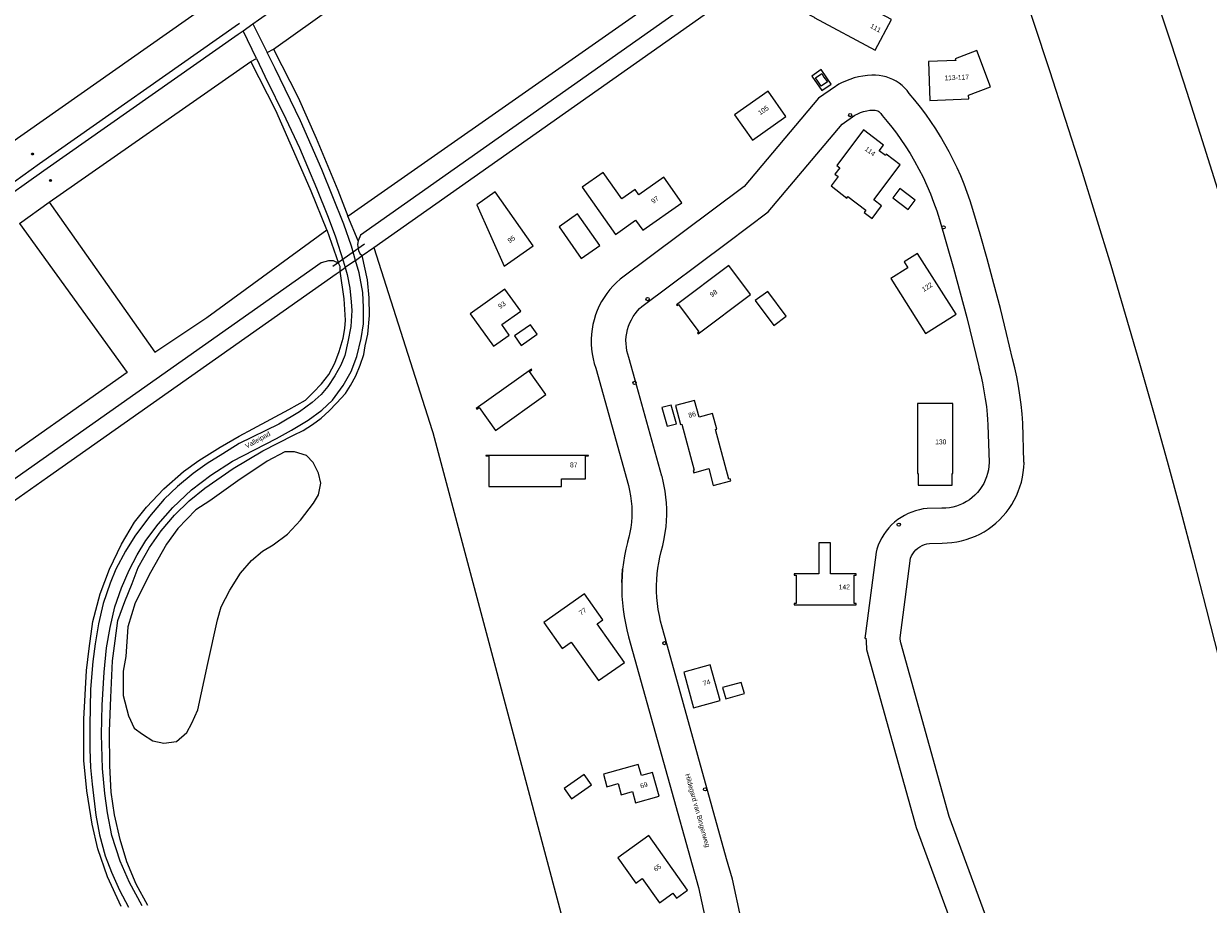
# Model space of a CAD drawing. Header units: metres. Extents: x 138165 to 154469, y 480134 to 494189.
# Tile 968 of 1056: x 151193 to 151499, y 482390 to 482617. Entities that reach past the tile are written whole.
import ezdxf

# ---------------------------------------------------------------- set-up
doc = ezdxf.new("R2010")
doc.units = ezdxf.units.M
doc.header["$LTSCALE"] = 0.001
doc.header["$MEASUREMENT"] = 0
for name, color, linetype, lineweight in [('Level 5', 7, 'Continuous', 0), ('TOP-L-duiker', 7, 'Continuous', 0), ('TOP-L-topo objecten punt', 7, 'Continuous', 0), ('TOP-L-topo objecten vlak', 7, 'Continuous', 0), ('TOP-T-topo huisnummering naamgeving', 7, 'Continuous', 0)]:
    doc.layers.add(name, color=color, linetype=linetype, lineweight=lineweight)
doc.styles.add('Style-INTL_ISO', font='INTL_ISO.shx')

# ---------------------------------------------------------------- blocks, each defined once
blk = doc.blocks.new('24')
at = {"layer": 'TOP-L-topo objecten punt', "color": 7, "linetype": 'Continuous', "lineweight": 0}
for radius in [0.025, 0.0182, 0.0115, 0.005]:
    blk.add_circle((0, 0), radius, dxfattribs=at)
blk = doc.blocks.new('*U13')
at = {"layer": 'Level 5', "color": 7, "linetype": 'Continuous', "lineweight": 0}
blk.add_circle((0, 0), 0.0415, dxfattribs=at)
blk = doc.blocks.new('150')
at = {"layer": 'Level 5', "color": 7, "linetype": 'Continuous', "lineweight": 0}
blk.add_blockref('*U13', (0, 0), dxfattribs=at)

msp = doc.modelspace()

# ---------------------------------------------------------------- linework, layer by layer
at = {"layer": 'TOP-L-duiker', "flags": 128}
msp.add_lwpolyline([(151272.6, 482554.51), (151280.78, 482560.22)], dxfattribs=at)
at = {"layer": 'TOP-L-topo objecten vlak', "flags": 128}
for points in [[(151251.92, 482617), (151253.34, 482618.08), (151368.33, 482698.72), (151381.23, 482707.89), (151558.01, 482832.24), (151748.61, 482966.17), (151753.79, 482969.8)], [(151785.49, 482919.95), (151781.51, 482917.29), (151779.81, 482914.73), (151279.67, 482562.46), (151279.07, 482561.03)], [(151257.23, 482610.5), (151375.01, 482694.34)], [(151276.46, 482567.37), (151402.68, 482655.72), (151375.01, 482694.34)], [(151501.09, 482574.29), (151497.2, 482586.82), (151493.22, 482599.33), (151489.18, 482611.82), (151485.06, 482624.28), (151480.88, 482636.72), (151476.61, 482649.14), (151472.28, 482661.53), (151467.87, 482673.89), (151463.39, 482686.23)], [(151283.15, 482559.33), (151436.3, 482667.15)], [(151436.3, 482667.15), (151440.72, 482654.76), (151445.08, 482642.34), (151449.35, 482629.9), (151453.55, 482617.43), (151457.68, 482604.94), (151461.73, 482592.42), (151465.71, 482579.88), (151469.62, 482567.31), (151473.45, 482554.73), (151477.2, 482542.11), (151480.88, 482529.48), (151484.48, 482516.83), (151488.01, 482504.15), (151491.46, 482491.46), (151494.84, 482478.74), (151498.14, 482466), (151501.37, 482453.25)], [(151398.39, 482627.93), (151394.23, 482620.15), (151396.87, 482618.73), (151396.85, 482618.68), (151412.62, 482610.25), (151416.83, 482618.14), (151401.06, 482626.57), (151401.03, 482626.52), (151398.39, 482627.93)], [(151243.39, 482624.21), (151188.76, 482585.83)], [(151248.48, 482617.11), (151247.35, 482616.32), (151196.77, 482580.85), (151183.78, 482571.62), (151079.18, 482498.06), (151066.37, 482488.99)], [(151067.46, 482487.41), (151080.4, 482496.47), (151184.99, 482570.03), (151197.89, 482579.19), (151248.1, 482614.4), (151249.43, 482615.25)], [(151249.43, 482615.25), (151251.92, 482617)], [(151252.84, 482608.12), (151249.43, 482615.25)], [(151251.92, 482617), (151255.64, 482609.64)], [(151255.64, 482609.64), (151257.23, 482610.5)], [(151278.43, 482555.98), (151277.38, 482559.67), (151275.43, 482565.31), (151269.76, 482579.42), (151264.2, 482591.97), (151257.71, 482605.53), (151255.64, 482609.64)], [(151257.23, 482610.5), (151263.63, 482598.01), (151268.29, 482587.55), (151273.89, 482574.08), (151276.46, 482567.37)], [(151426.75, 482597.28), (151436.79, 482597.67), (151436.76, 482598.63), (151442.42, 482600.74), (151438.92, 482610.11), (151433.26, 482608), (151433.43, 482607.55), (151426.36, 482607.27), (151426.75, 482597.28)], [(151199.34, 482570.97), (151251.4, 482607.33)], [(151251.4, 482607.33), (151252.84, 482608.12)], [(151271.03, 482563.84), (151266.94, 482573.83), (151263.09, 482582.74), (151257.83, 482594.67), (151251.4, 482607.33)], [(151252.84, 482608.12), (151255.03, 482603.55), (151260.39, 482592.48), (151263.93, 482585.01), (151266.03, 482580.08), (151268.36, 482574.6), (151271.35, 482567.14), (151273.26, 482562.09), (151275.2, 482555.87), (151275.74, 482554.1)], [(151502.89, 482219.17), (151431.78, 482412.42), (151419.28, 482457.29), (151419.12, 482458.24), (151419.05, 482458.52), (151420.35, 482468.42), (151421.75, 482479.08), (151422.01, 482479.68), (151422.34, 482480.25), (151422.72, 482480.78), (151423.17, 482481.26), (151423.66, 482481.69), (151424.19, 482482.07), (151424.77, 482482.39), (151425.37, 482482.64), (151425.99, 482482.83), (151426.62, 482482.94), (151429.92, 482482.99), (151431.19, 482483.03), (151432.44, 482483.14), (151433.69, 482483.32), (151434.93, 482483.58), (151436.15, 482483.91), (151437.34, 482484.32), (151438.51, 482484.79), (151439.65, 482485.34), (151440.76, 482485.95), (151441.82, 482486.63), (151442.85, 482487.37), (151443.83, 482488.17), (151444.75, 482489.03), (151445.63, 482489.94), (151446.45, 482490.9), (151447.21, 482491.91), (151447.9, 482492.96), (151448.54, 482494.06), (151449.1, 482495.19), (151449.6, 482496.35), (151450.03, 482497.54), (151450.38, 482498.75), (151450.67, 482499.98), (151450.88, 482501.23), (151451.01, 482502.48), (151451.07, 482503.74), (151451.06, 482503.96), (151450.73, 482513.95), (151450.57, 482516.36), (151450.34, 482518.76), (151450.03, 482521.15), (151449.66, 482523.53), (151449.21, 482525.9), (151448.7, 482528.26), (151448.11, 482530.6), (151446.58, 482537.06), (151444.98, 482543.51), (151443.3, 482549.94), (151441.55, 482556.35), (151439.73, 482562.74), (151437.83, 482569.11), (151437.15, 482571.31), (151436.4, 482573.48), (151435.59, 482575.64), (151434.72, 482577.77), (151433.78, 482579.88), (151432.79, 482581.96), (151431.74, 482584.01), (151430.64, 482586.01), (151429.49, 482587.98), (151428.28, 482589.92), (151427.01, 482591.83), (151425.7, 482593.69), (151424.33, 482595.52), (151422.91, 482597.31), (151421.43, 482599.06), (151420.87, 482599.8), (151420.24, 482600.49), (151419.56, 482601.13), (151418.82, 482601.71), (151418.04, 482602.22), (151417.22, 482602.66), (151416.37, 482603.04), (151415.48, 482603.34), (151414.58, 482603.56), (151413.65, 482603.71), (151412.72, 482603.77), (151411.79, 482603.76), (151410.62, 482603.7), (151409.46, 482603.56), (151408.31, 482603.34), (151407.18, 482603.06), (151406.06, 482602.7), (151404.97, 482602.27), (151403.91, 482601.78), (151403.25, 482601.43), (151402.6, 482601.05), (151402.35, 482600.89), (151397.99, 482597.81), (151378.78, 482575.07), (151346.75, 482551.09), (151345.81, 482550.25), (151344.93, 482549.37), (151344.09, 482548.42), (151343.32, 482547.43), (151342.61, 482546.4), (151341.96, 482545.32), (151341.37, 482544.21), (151340.86, 482543.07), (151340.41, 482541.89), (151340.03, 482540.67), (151339.73, 482539.43), (151339.5, 482538.18), (151339.35, 482536.91), (151339.28, 482535.63), (151339.28, 482534.36), (151339.37, 482533.08), (151339.53, 482531.82), (151339.77, 482530.57), (151340.08, 482529.33), (151340.47, 482528.11), (151348.9, 482497.87), (151349.21, 482496.55), (151349.46, 482495.2), (151349.65, 482493.85), (151349.76, 482492.49), (151349.8, 482491.12), (151349.77, 482489.76), (151349.68, 482488.39), (151349.51, 482487.04), (151349.3, 482485.77), (151349.02, 482484.52), (151348.68, 482483.28), (151348.64, 482483.12), (151348.23, 482481.43), (151347.89, 482479.72), (151347.62, 482478.01), (151347.41, 482476.28)], [(151401.3, 482601.48), (151398.64, 482605.28), (151396.27, 482603.55), (151398.82, 482599.79), (151401.3, 482601.48)], [(151398.83, 482604.17), (151399.39, 482603.23), (151400.32, 482602.08), (151398.67, 482600.92), (151397.83, 482602.21), (151397.21, 482603.09), (151398.83, 482604.17)], [(151376.3, 482593.58), (151380.91, 482587.04), (151389.58, 482593.15), (151384.97, 482599.69), (151376.3, 482593.58)], [(151382.23, 482366.31), (151375.74, 482396.25), (151374.27, 482401.55), (151359.42, 482454.85), (151357.62, 482461.31), (151357.22, 482462.81), (151356.89, 482464.32), (151356.61, 482465.85), (151356.4, 482467.39), (151356.26, 482468.94), (151356.18, 482470.49), (151356.17, 482472.05), (151356.22, 482473.6), (151356.33, 482475.06), (151356.5, 482476.5), (151356.72, 482477.94), (151357, 482479.38), (151357.33, 482480.79), (151357.77, 482482.42), (151358.13, 482484.06), (151358.42, 482485.72), (151358.61, 482487.24), (151358.74, 482488.77), (151358.8, 482490.3), (151358.79, 482491.83), (151358.72, 482493.36), (151358.59, 482494.89), (151358.39, 482496.41), (151358.16, 482497.69), (151357.9, 482498.96), (151357.58, 482500.22), (151357.57, 482500.27), (151350.66, 482525.06), (151349.05, 482530.87), (151348.75, 482531.74), (151348.53, 482532.63), (151348.37, 482533.54), (151348.29, 482534.46), (151348.27, 482535.38), (151348.33, 482536.29), (151348.46, 482537.2), (151348.66, 482538.1), (151348.93, 482538.98), (151349.26, 482539.84), (151349.66, 482540.66), (151350.13, 482541.46), (151350.65, 482542.21), (151351.23, 482542.93), (151351.78, 482543.51), (151352.37, 482544.05), (151374.46, 482560.59), (151385, 482568.48), (151404.12, 482591.12), (151407.41, 482593.44), (151408.13, 482593.83), (151408.88, 482594.15), (151409.65, 482594.4), (151410.44, 482594.59), (151411.25, 482594.71), (151412.06, 482594.77), (151412.26, 482594.78), (151412.62, 482594.77), (151412.97, 482594.7), (151413.3, 482594.56), (151413.6, 482594.38), (151413.87, 482594.14), (151414.09, 482593.86), (151414.47, 482593.36), (151415.73, 482591.86), (151416.96, 482590.34), (151418.14, 482588.78), (151419.28, 482587.19), (151420.37, 482585.57), (151421.63, 482583.59), (151422.81, 482581.58), (151423.93, 482579.52), (151424.99, 482577.43), (151425.97, 482575.31), (151426.89, 482573.16), (151427.73, 482570.98), (151428.51, 482568.77), (151429.21, 482566.53), (151429.22, 482566.51), (151431.09, 482560.22), (151432.89, 482553.92), (151434.61, 482547.59), (151436.27, 482541.25), (151437.85, 482534.88), (151439.36, 482528.5), (151439.39, 482528.35), (151439.9, 482526.35), (151440.34, 482524.34), (151440.73, 482522.31), (151441.07, 482520.27), (151441.34, 482518.22), (151441.55, 482516.17), (151441.66, 482514.87), (151441.74, 482513.56), (151442.07, 482503.78), (151442.01, 482502.85), (151441.87, 482501.92), (151441.67, 482501), (151441.4, 482500.11), (151441.06, 482499.23), (151440.65, 482498.39), (151440.18, 482497.58), (151439.64, 482496.81), (151439.05, 482496.08), (151438.4, 482495.41), (151437.71, 482494.78), (151436.96, 482494.21), (151436.18, 482493.7), (151435.35, 482493.25), (151434.5, 482492.87), (151433.62, 482492.55), (151432.71, 482492.3), (151431.79, 482492.13), (151430.86, 482492.02), (151429.92, 482491.99), (151429.83, 482491.99), (151426.08, 482491.94), (151425.06, 482491.81), (151424.05, 482491.62), (151423.05, 482491.35), (151422.08, 482491.02), (151421.13, 482490.62), (151420.21, 482490.16), (151419.32, 482489.64), (151418.47, 482489.06), (151417.66, 482488.42), (151416.88, 482487.7), (151416.15, 482486.93), (151415.48, 482486.12), (151414.86, 482485.26), (151414.31, 482484.35), (151413.82, 482483.41), (151413.4, 482482.44), (151413.05, 482481.44), (151412.88, 482480.68), (151412.61, 482478.66), (151410.13, 482459.71), (151409.98, 482458.5), (151410.22, 482458.47), (151410.28, 482457.71), (151410.43, 482455.53), (151423.25, 482409.56), (151495.26, 482213.84)], [(151409.6, 482589.65), (151402.69, 482580.44), (151403.49, 482579.84), (151402.25, 482578.19), (151403.05, 482577.59), (151401.26, 482575.2), (151405.27, 482572.05), (151405.55, 482572.42), (151410.18, 482568.94), (151409.76, 482568.37), (151411.84, 482566.81), (151414.3, 482570.09), (151412.3, 482571.59), (151419.1, 482580.65), (151415.5, 482583.35), (151415.28, 482583.06), (151413.68, 482584.26), (151414.8, 482585.75), (151409.6, 482589.65)], [(151336.98, 482574.86), (151345.57, 482562.68), (151350.77, 482566.34), (151352.61, 482563.73), (151362.68, 482570.83), (151358.03, 482577.42), (151351.61, 482572.89), (151350.63, 482574.28), (151347.18, 482571.85), (151342.38, 482578.66), (151336.98, 482574.86)], [(151316.79, 482554.44), (151324.31, 482559.74), (151314.51, 482573.64), (151309.77, 482570.29), (151316.79, 482554.44)], [(151417.17, 482572.1), (151421.17, 482569.1), (151422.97, 482571.5), (151418.97, 482574.5), (151417.17, 482572.1)], [(151191.67, 482565.5), (151199.34, 482570.97)], [(151199.34, 482570.97), (151226.63, 482532.25), (151240.02, 482541.22), (151271.03, 482563.84)], [(151279.07, 482561.03), (151276.46, 482567.37)], [(151330.98, 482564.63), (151336.74, 482556.46), (151341.48, 482559.8), (151335.72, 482567.97), (151330.98, 482564.63)], [(151191.67, 482565.5), (151219.42, 482527.05), (151181.06, 482500), (151135.02, 482467.53), (151108.97, 482500), (151105.21, 482504.69)], [(151271.03, 482563.84), (151274.01, 482555.24)], [(151279.07, 482561.03), (151278.9, 482560.05), (151279.16, 482558.52), (151279.54, 482557.75), (151280.14, 482557.2)], [(151224.76, 482389.45), (151221.74, 482394.98), (151219.35, 482400.76), (151217.65, 482406.54), (151216.14, 482412.89), (151215.33, 482418.73), (151215.01, 482425.52), (151214.89, 482434.45), (151215.2, 482443.18), (151215.7, 482452.61), (151216.33, 482457.77), (151217.05, 482462.99), (151218.85, 482467.95), (151220.73, 482472.6), (151222.29, 482476.74), (151225.18, 482481.9), (151228.24, 482486.18), (151231.66, 482490.19), (151235.43, 482493.87), (151239.5, 482497.21), (151246.81, 482502.29), (151254.47, 482506.84), (151262.43, 482510.82), (151264.92, 482512.09), (151267.3, 482513.57), (151269.54, 482515.25), (151271.63, 482517.11), (151273.55, 482519.14), (151275.87, 482521.65), (151277.15, 482523.7), (151278.49, 482526.19), (151279.64, 482528.9), (151280.53, 482531.65), (151280.89, 482533.92), (151281.6, 482536.94), (151282, 482541.74), (151281.91, 482546.32), (151281.55, 482550.94), (151280.14, 482557.2)], [(151278.43, 482555.98), (151280.14, 482557.2)], [(151280.14, 482557.2), (151283.15, 482559.33)], [(151283.15, 482559.33), (151298.19, 482512.08), (151298.36, 482511.54), (151312.82, 482457.37), (151336.01, 482370.44), (151337.51, 482364.8), (151344.46, 482332.75), (151351.87, 482298.53), (151357.52, 482272.45), (151369.38, 482217.68), (151390.46, 482158.03), (151391.57, 482154.9), (151387.38, 482151.75), (151388.88, 482150.07)], [(151433.51, 482542.11), (151423.6, 482557.78), (151420.11, 482555.57), (151421.07, 482554.05), (151416.69, 482551.28), (151425.63, 482537.13), (151433.51, 482542.11)], [(151274.01, 482555.24), (151272.73, 482555.83), (151271.41, 482555.83), (151269.54, 482555.32), (151191.07, 482500), (151143.24, 482466.28), (151135.98, 482461.66), (151106.98, 482441.39)], [(151275.74, 482554.1), (151276.29, 482552.33), (151276.99, 482548.79), (151277.34, 482545.26), (151277.49, 482543.04), (151277.22, 482538.88), (151276.48, 482534.92), (151275.63, 482531.42), (151274.62, 482528.9), (151273.1, 482526.14), (151271.23, 482523.41), (151269.56, 482521.35), (151267.23, 482519.26), (151263.93, 482516.89), (151258.6, 482513.7), (151248.38, 482508.69), (151244.15, 482506.08), (151240.07, 482503.56), (151236.53, 482500.99), (151232.45, 482497.65), (151228.99, 482494.31), (151225.18, 482489.88), (151221.41, 482484.78), (151219.04, 482480.94), (151216.55, 482476.23), (151215.04, 482472.62), (151213.29, 482467.41), (151212.01, 482462.17), (151211.19, 482456.96), (151210.61, 482452.45), (151210.02, 482445.26), (151209.79, 482435.93), (151209.83, 482429.79), (151210.02, 482425.05), (151210.41, 482420.78), (151211.35, 482412.81), (151212.32, 482407.72), (151213.76, 482402.32), (151215.39, 482398.04), (151217.49, 482393.42), (151219.78, 482388.99)], [(151223.28, 482389.37), (151220.05, 482395.4), (151217.68, 482400.92), (151215.46, 482407.52), (151214.34, 482413.35), (151213.72, 482418.37), (151213.06, 482424.82), (151212.82, 482433.6), (151212.98, 482441.14), (151213.52, 482449.73), (151214.14, 482455.99), (151215.04, 482461.19), (151216.24, 482466.56), (151217.95, 482471.42), (151219.97, 482476.04), (151222.03, 482480), (151224.25, 482483.66), (151227.43, 482487.89), (151231.24, 482492.17), (151236.06, 482496.72), (151241.04, 482500.52), (151246.67, 482504.18), (151257.98, 482510.01), (151261.91, 482512.15), (151266.18, 482514.71), (151269.76, 482517.31), (151272.52, 482519.92), (151275.24, 482523.69), (151277.26, 482527.26), (151278.73, 482531.19), (151279.86, 482535.85), (151280.45, 482539.62), (151280.52, 482543.78), (151280.33, 482547.71), (151279.36, 482552.72), (151278.43, 482555.98)], [(151274.42, 482553.18), (151274.47, 482553.7), (151274.43, 482554.39), (151274.01, 482555.24)], [(151274.42, 482553.18), (151275.74, 482554.1)], [(151278.43, 482555.98), (151275.74, 482554.1)], [(151374.86, 482554.68), (151361.31, 482544.54), (151361.49, 482544.3), (151361.83, 482544.55), (151367.08, 482537.54), (151366.74, 482537.29), (151366.92, 482537.05), (151380.46, 482547.18), (151374.86, 482554.68)], [(151110.41, 482437.74), (151138.63, 482457.93), (151147.56, 482463.86), (151198.89, 482500), (151273.44, 482552.49), (151274.42, 482553.18)], [(151217.93, 482389.23), (151214.38, 482396.87), (151211.89, 482404.07), (151210.42, 482410.47), (151209, 482419.09), (151208.29, 482426.92), (151208.24, 482437.54), (151208.95, 482450.11), (151209.62, 482455.76), (151210.55, 482462.74), (151212.51, 482469.94), (151214.91, 482476.25), (151217.98, 482482.74), (151221.35, 482488.38), (151224.42, 482492.29), (151228.91, 482497.05), (151234.02, 482501.45), (151237.93, 482504.34), (151243.48, 482507.8), (151248.37, 482510.56), (151251.93, 482512.47), (151261.22, 482517.45), (151265.48, 482519.93), (151267.48, 482521.85), (151269.62, 482524.07), (151271.53, 482526.56), (151273.04, 482529.45), (151274.24, 482532.42), (151275.22, 482535.93), (151275.66, 482538.38), (151275.84, 482540.51), (151275.53, 482546.07), (151274.42, 482553.18)], [(151314.04, 482533.8), (151318.11, 482536.7), (151316.19, 482539.39), (151321.08, 482542.87), (151317.01, 482548.57), (151308.06, 482542.19), (151314.04, 482533.8)], [(151381.67, 482545.59), (151386.47, 482539.18), (151389.67, 482541.58), (151384.88, 482547.98), (151381.67, 482545.59)], [(151319.5, 482536.47), (151321.24, 482534.03), (151325.32, 482536.93), (151323.57, 482539.37), (151319.5, 482536.47)], [(151323.83, 482527.89), (151309.58, 482517.73), (151309.71, 482517.55), (151310.32, 482517.98), (151314.55, 482512.06), (151327.57, 482521.35), (151323.35, 482527.27), (151323.96, 482527.71), (151323.83, 482527.89)], [(151361.07, 482518.52), (151362.39, 482513.65), (151362.69, 482513.73), (151365.91, 482501.8), (151365.61, 482501.72), (151365.76, 482501.16), (151369.66, 482502.22), (151370.83, 482497.86), (151375.32, 482499.07), (151375.17, 482499.62), (151374.86, 482499.54), (151371.42, 482512.3), (151371.72, 482512.38), (151370.63, 482516.42), (151367.15, 482515.48), (151365.97, 482519.84), (151361.07, 482518.52)], [(151357.56, 482517.97), (151358.9, 482513.15), (151361.31, 482513.82), (151359.97, 482518.64), (151357.56, 482517.97)], [(151423.6, 482519), (151423.6, 482500.99), (151423.72, 482500.99), (151423.72, 482497.99), (151432.55, 482497.99), (151432.55, 482500.99), (151432.67, 482500.99), (151432.67, 482519), (151423.6, 482519)], [(151219.08, 482453.71), (151218.45, 482449.93), (151218.45, 482443.63), (151219.81, 482438.38), (151221.28, 482435.23), (151223.38, 482433.66), (151226.11, 482431.98), (151228.95, 482431.35), (151232.2, 482431.77), (151234.83, 482434.08), (151236.19, 482436.49), (151237.66, 482439.96), (151240.29, 482451.93), (151242.81, 482463.16), (151243.75, 482466.52), (151245.96, 482470.83), (151248.69, 482475.24), (151251.52, 482478.49), (151254.36, 482480.91), (151257.19, 482482.59), (151260.87, 482485.32), (151264.23, 482488.89), (151267.59, 482493.3), (151268.85, 482495.5), (151269.48, 482498.44), (151268.85, 482501.07), (151267.48, 482503.8), (151265.8, 482505.58), (151262.65, 482506.53), (151260.13, 482506.53), (151255.62, 482504.11), (151248.06, 482499.07), (151240.81, 482493.93), (151237.14, 482491.62), (151232.52, 482486.79), (151229.58, 482482.69), (151225.48, 482475.45), (151221.49, 482467.57), (151219.6, 482461.38), (151219.08, 482453.71)], [(151312.06, 482505.64), (151312.06, 482505.49), (151312.82, 482505.49), (151312.82, 482497.64), (151331.61, 482497.64), (151331.61, 482499.61), (151337.82, 482499.61), (151337.82, 482505.49), (151338.57, 482505.49), (151338.57, 482505.64), (151312.06, 482505.64)], [(151391.73, 482467.08), (151407.73, 482467.06), (151407.73, 482467.39), (151407.73, 482467.39), (151407.23, 482467.4), (151407.23, 482474.72), (151407.73, 482474.72), (151407.74, 482475.06), (151401.12, 482475.07), (151401.12, 482483.07), (151398.12, 482483.07), (151398.12, 482475.07), (151391.74, 482475.08), (151391.73, 482474.73), (151392.23, 482474.74), (151392.23, 482467.41), (151391.73, 482467.41), (151391.73, 482467.08)], [(151347.18, 482472.81), (151347.26, 482474.54), (151347.41, 482476.28)], [(151347.41, 482476.28), (151347.26, 482474.54), (151347.18, 482472.81)], [(151347.18, 482472.81), (151347.17, 482471.07), (151347.22, 482469.33), (151347.34, 482467.59), (151347.52, 482465.86), (151347.78, 482464.09), (151348.11, 482462.33), (151348.5, 482460.58), (151348.96, 482458.85), (151367, 482394.09), (151375.05, 482356.95)], [(151327.04, 482462.51), (151331.77, 482455.8), (151334.12, 482457.46), (151341.14, 482447.5), (151347.85, 482452.22), (151340.82, 482462.19), (151342.3, 482463.23), (151337.58, 482469.93), (151327.04, 482462.51)], [(151365.75, 482440.5), (151372.59, 482442.41), (151370.04, 482451.56), (151363.2, 482449.66), (151365.75, 482440.5)], [(151373.23, 482445.7), (151374.04, 482442.81), (151378.85, 482444.15), (151378.05, 482447.04), (151373.23, 482445.7)], [(151342.43, 482423.35), (151343.33, 482420.12), (151346.22, 482420.93), (151347.03, 482418.04), (151349.92, 482418.85), (151350.73, 482415.96), (151356.85, 482417.67), (151355.14, 482423.79), (151352.25, 482422.98), (151351.44, 482425.87), (151342.43, 482423.35)], [(151332.29, 482419.63), (151334.17, 482416.96), (151339.33, 482420.6), (151337.44, 482423.27), (151332.29, 482419.63)], [(151354.21, 482407.5), (151346.15, 482401.8), (151350.79, 482395.24), (151352.49, 482396.43), (151356.91, 482390.18), (151360.38, 482392.63), (151361.3, 482391.33), (151364.2, 482393.38), (151354.21, 482407.5)]]:
    msp.add_lwpolyline(points, dxfattribs=at)

# ---------------------------------------------------------------- block references
at = {"layer": 'TOP-L-topo objecten punt', "xscale": 10, "yscale": 10, "zscale": 10}
for name, p in [('150', (151406.17, 482593.48)), ('24', (151195.03, 482583.43)), ('24', (151199.63, 482576.61)), ('150', (151430.29, 482564.51)), ('150', (151353.85, 482545.97)), ('150', (151350.48, 482524.35)), ('150', (151418.73, 482487.77)), ('150', (151358.21, 482457.17)), ('150', (151368.71, 482419.44))]:
    msp.add_blockref(name, p, dxfattribs=at)

# ---------------------------------------------------------------- texts
at = {"layer": 'TOP-T-topo huisnummering naamgeving', "style": 'Style-INTL_ISO'}
for s, rotation, p in [('111', 331.9, (151411.2, 482616.08)), ('113-117', 2.3, (151430.55, 482602.43)), ('105', 35.2, (151382.94, 482593.37)), ('114', 323.1, (151409.8, 482584.5)), ('97', 35.2, (151355.34, 482570.54)), ('95', 35.2, (151318.24, 482560.36)), ('98', 36.8, (151370.48, 482546.41)), ('122', 32.3, (151425.18, 482547.81)), ('93', 35.5, (151315.79, 482543.4)), ('86', 15.1, (151364.57, 482515.32)), ('Valleipad', 29.4, (151250.39, 482507.37)), ('142', 359.9, (151403.23, 482471.06)), ('77', 35.2, (151336.67, 482464.28)), ('74', 15.6, (151368.33, 482446.15)), ('Hildegard van Bingenweg', 285.6, (151363.54, 482423.3)), ('69', 15.6, (151352.14, 482419.66)), ('65', 35.3, (151355.94, 482398.13))]:
    msp.add_text(s, height=1.25, rotation=rotation, dxfattribs=at).set_placement(p)
for s, p in [('130', (151428.13, 482508.5)), ('87', (151333.82, 482502.55))]:
    msp.add_text(s, height=1.25, dxfattribs=at).set_placement(p)

doc.saveas('drawing.dxf')
